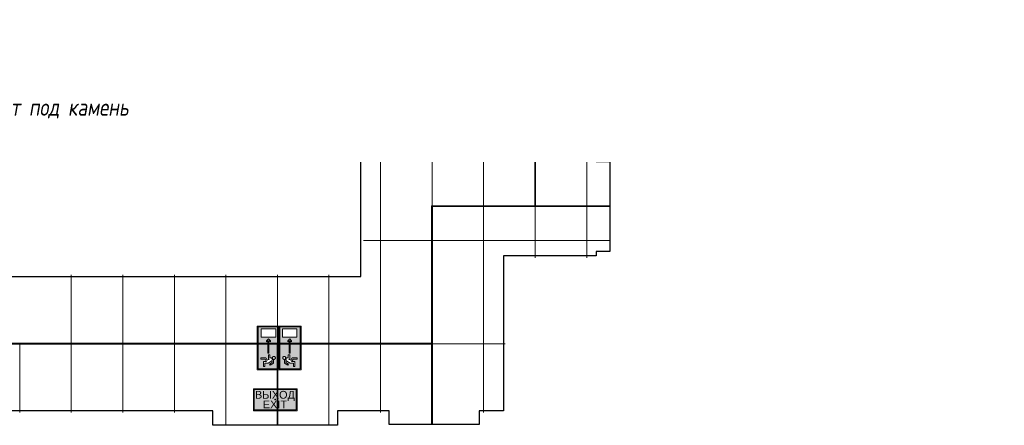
# Model space of a CAD drawing. Header units: millimetres. Extents: x -551130 to 178656, y -69521 to 202936.
# Tile 389 of 402: x -37536 to -26076, y 177219 to 181938. Entities that reach past the tile are written whole.
import ezdxf
from ezdxf import colors
from ezdxf.entities.mleader import LeaderData, LeaderLine
from ezdxf.enums import TextEntityAlignment as Align
from ezdxf.math import Vec2, Vec3

# ---------------------------------------------------------------- set-up
doc = ezdxf.new("R2010")
doc.units = ezdxf.units.MM
doc.linetypes.add('DASHDOT', pattern=[25.4, 12.7, -6.35, 0, -6.35])
doc.layers.get('Defpoints').update_dxf_attribs({"color": 31})
for name, color, linetype, lineweight in [('dim_pot', 183, 'Continuous', 9), ('dim_razv', 93, 'DASHDOT', 9), ('light_pot', 52, 'Continuous', 15)]:
    doc.layers.add(name, color=color, linetype=linetype, lineweight=lineweight)
doc.layers.add('pol', color=7, linetype='Continuous', lineweight=15, true_color=0x738991)
doc.layers.add('Аварийные светильники', color=1, linetype='Continuous')
doc.styles.add('In tre', font='isocpeur.ttf', dxfattribs={"width": 0.8, "oblique": 10})
doc.styles.add('Титульник', font='arial.ttf')

# ---------------------------------------------------------------- blocks, each defined once
blk = doc.blocks.new('*U3363')
at = {"lineweight": 5, "true_color": 0x1f7a00}
h = blk.add_hatch(color=86, dxfattribs=at)
h.paths.add_polyline_path([(208609, -393976), (208143, -393976), (208143, -394200), (208609, -394200)])
h.paths.add_polyline_path([(208299, -394069), (208299, -394085), (208253, -394085), (208253, -394072), (208239, -394097), (208267, -394113), (208267, -394167), (208253, -394167), (208253, -394122), (208225, -394106), (208225, -394141), (208170, -394141), (208170, -394125), (208209, -394125), (208209, -394088), (208236, -394043), (208214, -394043), (208197, -394071), (208185, -394064), (208206, -394028), (208244, -394028), (208244, -394029), (208244, -394030), (208245, -394033), (208246, -394036), (208247, -394039), (208249, -394042), (208252, -394044), (208255, -394045), (208258, -394046), (208261, -394047), (208264, -394046), (208266, -394046), (208266, -394069)], flags=16)
h.paths.add_polyline_path([(208281, -394027), (208280, -394030), (208278, -394033), (208276, -394036), (208274, -394038), (208271, -394039), (208268, -394040), (208265, -394041), (208262, -394040), (208259, -394039), (208256, -394038), (208254, -394036), (208252, -394033), (208250, -394030), (208249, -394027), (208249, -394024), (208249, -394021), (208250, -394018), (208252, -394015), (208254, -394013), (208256, -394010), (208259, -394009), (208262, -394008), (208265, -394008), (208268, -394008), (208271, -394009), (208274, -394010), (208276, -394013), (208278, -394015), (208280, -394018), (208281, -394021), (208281, -394024)], flags=16)
h.paths.add_polyline_path([(208457, -394079), (208442, -394063), (208456, -394063), (208478, -394084), (208456, -394106), (208442, -394106), (208457, -394090), (208318, -394090), (208318, -394079)], flags=16)
h.paths.add_polyline_path([(208497, -394004), (208587, -394004), (208587, -394165), (208497, -394165)], flags=16)
at = {"color": 7, "lineweight": 5}
for points in [[(208134, -393967), (208618, -393967), (208618, -394210), (208134, -394210)], [(208265, -394008), (208268, -394008), (208271, -394009), (208274, -394010), (208276, -394013), (208278, -394015), (208280, -394018), (208281, -394021), (208281, -394024), (208281, -394027), (208280, -394030), (208278, -394033), (208276, -394036), (208274, -394038), (208271, -394039), (208268, -394040), (208265, -394041), (208262, -394040), (208259, -394039), (208256, -394038), (208254, -394036), (208252, -394033), (208250, -394030), (208249, -394027), (208249, -394024), (208249, -394021), (208250, -394018), (208252, -394015), (208254, -394013), (208256, -394010), (208259, -394009), (208262, -394008), (208265, -394008)], [(208497, -394004), (208587, -394004), (208587, -394165), (208497, -394165), (208497, -394004)], [(208170, -394125), (208209, -394125), (208209, -394088), (208236, -394043), (208214, -394043), (208197, -394071), (208185, -394064), (208206, -394028), (208244, -394028), (208244, -394028), (208244, -394029), (208244, -394030), (208245, -394033), (208246, -394036), (208247, -394039), (208249, -394042), (208252, -394044), (208255, -394045), (208258, -394046), (208261, -394047), (208264, -394046), (208266, -394046), (208266, -394069), (208299, -394069), (208299, -394085), (208253, -394085), (208253, -394072), (208239, -394097), (208267, -394113), (208267, -394167), (208253, -394167), (208253, -394122), (208225, -394106), (208225, -394141), (208170, -394141), (208170, -394125)], [(208457, -394079), (208442, -394063), (208456, -394063), (208478, -394084), (208456, -394106), (208442, -394106), (208457, -394090), (208318, -394090), (208318, -394079), (208457, -394079)]]:
    blk.add_lwpolyline(points, close=True, dxfattribs=at)
at = {"color": 84, "lineweight": 0}
blk.add_lwpolyline([(208143, -393976), (208609, -393976), (208609, -394200), (208143, -394200), (208143, -393976)], close=True, dxfattribs=at)
blk = doc.blocks.new('*U11950')
at = {"layer": 'pol', "true_color": 0x007dfa, "transparency": 33554687}
h = blk.add_hatch(color=150, dxfattribs=at)
h.dxf.hatch_style = 1
h.paths.add_polyline_path([(21910, 0), (0, 0), (0, -10), (21910, -10)])
at = {"layer": 'pol', "color": 162, "true_color": 0x2c3cc9}
blk.add_lwpolyline([(21910, 0), (0, 0), (0, -10), (21910, -10)], close=True, dxfattribs=at)
blk = doc.blocks.new('*U3337')
at = {"layer": 'pol', "true_color": 0x007dfa, "transparency": 33554687}
h = blk.add_hatch(color=150, dxfattribs=at)
h.dxf.hatch_style = 1
h.paths.add_polyline_path([(945, 0), (0, 0), (0, -10), (945, -10)])
at = {"layer": 'pol', "color": 162, "true_color": 0x2c3cc9}
blk.add_lwpolyline([(945, 0), (0, 0), (0, -10), (945, -10)], close=True, dxfattribs=at)
blk = doc.blocks.new('*U3362')
at = {"layer": 'Аварийные светильники', "lineweight": 5, "true_color": 0x1f7a00}
h = blk.add_hatch(color=86, dxfattribs=at)
h.paths.add_polyline_path([(208609, -394200), (208609, -393976), (208143, -393976), (208143, -394200)])
h.paths.add_polyline_path([(208609, -394174), (208609, -394001), (208143, -394001), (208143, -394174)], flags=17)
h.paths.add_polyline_path([(208609, -394174), (208609, -394001), (208143, -394001), (208143, -394174)], flags=17)
at = {"color": 7, "lineweight": 5}
for points in [[(208134, -393967), (208618, -393967), (208618, -394210), (208134, -394210)], [(208143, -393976), (208609, -393976), (208609, -394200), (208143, -394200), (208143, -393976)]]:
    blk.add_lwpolyline(points, close=True, dxfattribs=at)
at = {"layer": 'Аварийные светильники', "color": 1}
blk.add_point((208376, -394087), dxfattribs=at)
at = {"layer": 'Аварийные светильники', "color": 7, "true_color": 0xffffff, "style": 'Титульник'}
for s, p in [('ВЫХОД', (208372, -393990)), ('EXIT', (208372, -394097))]:
    blk.add_text(s, height=86.2, dxfattribs=at).set_placement(p, align=Align.TOP_CENTER)
blk = doc.blocks.new('*U11951')
at = {"layer": 'pol', "true_color": 0x007dfa, "transparency": 33554687}
h = blk.add_hatch(color=150, dxfattribs=at)
h.dxf.hatch_style = 1
h.paths.add_polyline_path([(1599, 0), (0, 0), (0, -10), (1599, -10)])
at = {"layer": 'pol', "color": 162, "true_color": 0x2c3cc9}
blk.add_lwpolyline([(1599, 0), (0, 0), (0, -10), (1599, -10)], close=True, dxfattribs=at)
blk = doc.blocks.new('*U11952')
at = {"layer": 'pol', "true_color": 0x007dfa, "transparency": 33554687}
h = blk.add_hatch(color=150, dxfattribs=at)
h.dxf.hatch_style = 1
h.paths.add_polyline_path([(2065, 0), (0, 0), (0, -10), (2065, -10)])
at = {"layer": 'pol', "color": 162, "true_color": 0x2c3cc9}
blk.add_lwpolyline([(2065, 0), (0, 0), (0, -10), (2065, -10)], close=True, dxfattribs=at)
blk = doc.blocks.new('*U11953')
at = {"layer": 'pol', "true_color": 0x007dfa, "transparency": 33554687}
h = blk.add_hatch(color=150, dxfattribs=at)
h.dxf.hatch_style = 1
h.paths.add_polyline_path([(1136, 0), (0, 0), (0, -10), (1136, -10)])
at = {"layer": 'pol', "color": 162, "true_color": 0x2c3cc9}
blk.add_lwpolyline([(1136, 0), (0, 0), (0, -10), (1136, -10)], close=True, dxfattribs=at)
blk = doc.blocks.new('*U11945')
at = {"layer": 'pol', "true_color": 0x007dfa, "transparency": 33554687}
h = blk.add_hatch(color=150, dxfattribs=at)
h.dxf.hatch_style = 1
h.paths.add_polyline_path([(945, 0), (0, 0), (0, -10), (945, -10)])
at = {"layer": 'pol', "color": 162, "true_color": 0x2c3cc9}
blk.add_lwpolyline([(945, 0), (0, 0), (0, -10), (945, -10)], close=True, dxfattribs=at)

msp = doc.modelspace()

# ---------------------------------------------------------------- linework, layer by layer
at = {"layer": 'Defpoints'}
msp.add_lwpolyline([(-39186.4, 178949.4), (-33566.4, 178949.4), (-33566.4, 180749.4), (-31956.4, 180749.4), (-31956.4, 180909.4), (-30906.4, 180909.4), (-30906.4, 180749.4), (-30826.4, 180749.4), (-30826.4, 180289.4), (-30666.4, 180289.4), (-30666.4, 179239.4), (-30826.4, 179239.4), (-30826.4, 179189.4), (-31906.4, 179189.4), (-31906.4, 177389.4), (-32186.4, 177389.4), (-32186.4, 177229.4), (-33236.4, 177229.4), (-33236.4, 177389.4), (-33836.4, 177389.4), (-33836.4, 177219.4), (-35286.4, 177219.4), (-35286.4, 177389.4), (-42556.4, 177389.4)], dxfattribs=at)

# ---------------------------------------------------------------- next in the draw order: leaders
at = {"layer": 'dim_pot', "color": 0, "linetype": 'ByBlock'}
ml = msp.add_multileader_mtext('Standard', dxfattribs=at)
ml.set_content('Подвесной реечный потолок', style='In tre')
ml.set_leader_properties()
ml.build(insert=Vec2(0, 0))
ml.multileader.update_dxf_attribs({"text_left_attachment_type": 6, "text_right_attachment_type": 6, "dogleg_length": 1, "arrow_head_size": 0, "scale": 50})
ctx = ml.context
ctx.base_point, ctx.scale, ctx.char_height, ctx.arrow_head_size, ctx.landing_gap_size, ctx.plane_origin = Vec3(-110683.4, 180525.8), 50, 200, 0, 4.5, Vec3(-102042.1, 181043.9)
ctx.left_attachment, ctx.right_attachment = 6, 6
notes = []
notes.append((ctx, [(1, (1, 1, 0), (-110733.4, 180525.8), (1, 0), 50, [(1, [(-111541.7, 178259.4)], 0, [])])]))
ctx.mtext.insert, ctx.mtext.width, ctx.mtext.defined_height, ctx.mtext.flow_direction = Vec3(-110678.9, 180785.8), 3092.716, 696.6, 5
ctx.mtext.has_bg_fill, ctx.mtext.bg_color, ctx.mtext.bg_scale_factor, ctx.mtext.bg_transparency, ctx.mtext.use_window_bg_color = 1, -1027028792, 1.5, 0, 1
for ctx, leaders in notes:
    for number, flags, end, landing, length, lines in leaders:
        leader = LeaderData()
        leader.index, (leader.has_last_leader_line, leader.has_dogleg_vector, leader.attachment_direction) = number, flags
        leader.last_leader_point, leader.dogleg_vector, leader.dogleg_length = Vec3(end), Vec3(landing), length
        for number, points, colour, breaks in lines:
            line = LeaderLine()
            line.index, line.vertices, line.color, line.breaks = number, Vec3.list(points), colors.encode_raw_color(colour), breaks
            leader.lines.append(line)
        ctx.leaders.append(leader)

# ---------------------------------------------------------------- next in the draw order: leaders
at = {"layer": 'dim_razv', "color": 0, "linetype": 'ByBlock'}
ml = msp.add_multileader_mtext('Standard', dxfattribs=at)
ml.set_content('Плитка керамогранитная, настенная', style='In tre')
ml.set_leader_properties()
ml.build(insert=Vec2(0, 0))
ml.multileader.update_dxf_attribs({"text_left_attachment_type": 6, "text_right_attachment_type": 6, "dogleg_length": 1, "arrow_head_size": 0, "scale": 50})
ctx = ml.context
ctx.base_point, ctx.scale, ctx.char_height, ctx.arrow_head_size, ctx.landing_gap_size, ctx.plane_origin = Vec3(-71537.9, 180487.9), 50, 200, 0, 4.5, Vec3(-68422.1, 180317.2)
ctx.left_attachment, ctx.right_attachment = 6, 6
notes = []
notes.append((ctx, [(1, (1, 1, 0), (-71587.9, 180487.9), (1, 0), 50, [(1, [(-71887.1, 178871.7)], 0, [])])]))
ctx.mtext.insert, ctx.mtext.width, ctx.mtext.defined_height, ctx.mtext.flow_direction = Vec3(-71533.4, 180727.9), 3092.716, 696.6, 5
ctx.mtext.has_bg_fill, ctx.mtext.bg_color, ctx.mtext.bg_scale_factor, ctx.mtext.bg_transparency, ctx.mtext.use_window_bg_color = 1, -1027028792, 1.5, 0, 1
for ctx, leaders in notes:
    for number, flags, end, landing, length, lines in leaders:
        leader = LeaderData()
        leader.index, (leader.has_last_leader_line, leader.has_dogleg_vector, leader.attachment_direction) = number, flags
        leader.last_leader_point, leader.dogleg_vector, leader.dogleg_length = Vec3(end), Vec3(landing), length
        for number, points, colour, breaks in lines:
            line = LeaderLine()
            line.index, line.vertices, line.color, line.breaks = number, Vec3.list(points), colors.encode_raw_color(colour), breaks
            leader.lines.append(line)
        ctx.leaders.append(leader)

# ---------------------------------------------------------------- next in the draw order: leaders
ml = msp.add_multileader_mtext('Standard', dxfattribs=at)
ml.set_content('Зеркало на стене, выполнить в один уровень с отделкой стен', style='In tre')
ml.set_leader_properties()
ml.build(insert=Vec2(0, 0))
ml.multileader.update_dxf_attribs({"text_left_attachment_type": 6, "text_right_attachment_type": 6, "dogleg_length": 1, "arrow_head_size": 0, "scale": 50})
ctx = ml.context
ctx.base_point, ctx.scale, ctx.char_height, ctx.arrow_head_size, ctx.landing_gap_size, ctx.plane_origin = Vec3(-78232.9, 180514.8), 50, 200, 0, 4.5, Vec3(-71421.1, 185354.8)
ctx.left_attachment, ctx.right_attachment = 6, 6
notes = []
notes.append((ctx, [(0, (1, 1, 0), (-75290.6, 180514.8), (-1, 0), 50, [(1, [(-73841.3, 177471.7)], 0, [])])]))
ctx.mtext.insert, ctx.mtext.width, ctx.mtext.defined_height, ctx.mtext.flow_direction = Vec3(-78228.4, 180754.8), 3092.716, 696.6, 5
ctx.mtext.has_bg_fill, ctx.mtext.bg_color, ctx.mtext.bg_scale_factor, ctx.mtext.bg_transparency, ctx.mtext.use_window_bg_color = 1, -1027028792, 1.5, 0, 1
for ctx, leaders in notes:
    for number, flags, end, landing, length, lines in leaders:
        leader = LeaderData()
        leader.index, (leader.has_last_leader_line, leader.has_dogleg_vector, leader.attachment_direction) = number, flags
        leader.last_leader_point, leader.dogleg_vector, leader.dogleg_length = Vec3(end), Vec3(landing), length
        for number, points, colour, breaks in lines:
            line = LeaderLine()
            line.index, line.vertices, line.color, line.breaks = number, Vec3.list(points), colors.encode_raw_color(colour), breaks
            leader.lines.append(line)
        ctx.leaders.append(leader)

# ---------------------------------------------------------------- next in the draw order: linework, layer by layer
at = {"layer": 'pol'}
for points in [[(-32136.3, 180769.4), (-32136.3, 180568.8), (-31536.3, 180568.8), (-31536.3, 180909.4)], [(-31536.3, 180909.4), (-31536.3, 180568.8), (-30936.3, 180568.8), (-30936.3, 180769.4)], [(-33336.3, 180769.4), (-33336.3, 180568.8), (-32736.3, 180568.8), (-32736.3, 180769.4)], [(-32736.3, 180769.4), (-32736.3, 180568.8), (-32136.3, 180568.8), (-32136.3, 180769.4)], [(-30936.3, 180769.4), (-30936.3, 180568.8), (-30806.4, 180568.8)], [(-33536.4, 179368.8), (-33336.3, 179368.8), (-33336.3, 180568.8), (-33536.4, 180568.8)], [(-30806.4, 180568.8), (-30936.3, 180568.8), (-30936.3, 179368.8), (-30666.4, 179368.8)], [(-33936.3, 178969.4), (-33936.3, 178168.8), (-33336.3, 178168.8), (-33336.3, 179368.8), (-33536.4, 179368.8)], [(-31536.3, 179169.4), (-31536.3, 179368.8), (-32136.3, 179368.8), (-32136.3, 178168.8), (-31886.4, 178168.8)], [(-30936.3, 179169.4), (-30936.3, 179368.8), (-31536.3, 179368.8), (-31536.3, 179169.4)], [(-36936.3, 178969.4), (-36936.3, 178168.8), (-36336.3, 178168.8), (-36336.3, 178969.4)], [(-36336.3, 178969.4), (-36336.3, 178168.8), (-35736.3, 178168.8), (-35736.3, 178969.4)], [(-35736.3, 178969.4), (-35736.3, 178168.8), (-35136.3, 178168.8), (-35136.3, 178969.4)], [(-35136.3, 178969.4), (-35136.3, 178168.8), (-34536.3, 178168.8), (-34536.3, 178969.4)], [(-34536.3, 178969.4), (-34536.3, 178168.8), (-33936.3, 178168.8), (-33936.3, 178969.4)], [(-36936.3, 177369.4), (-36936.3, 178168.8), (-37536.3, 178168.8), (-37536.3, 177369.4)], [(-36336.3, 177369.4), (-36336.3, 178168.8), (-36936.3, 178168.8), (-36936.3, 177369.4)], [(-35736.3, 177369.4), (-35736.3, 178168.8), (-36336.3, 178168.8), (-36336.3, 177369.4)], [(-35136.3, 177219.4), (-35136.3, 178168.8), (-35736.3, 178168.8), (-35736.3, 177369.4)], [(-34536.3, 177219.4), (-34536.3, 178168.8), (-35136.3, 178168.8), (-35136.3, 177219.4)], [(-33936.3, 177219.4), (-33936.3, 178168.8), (-34536.3, 178168.8), (-34536.3, 177219.4)], [(-33336.3, 177369.4), (-33336.3, 178168.8), (-33936.3, 178168.8), (-33936.3, 177219.4)], [(-32736.3, 177229.4), (-32736.3, 178168.8), (-33336.3, 178168.8), (-33336.3, 177369.4)], [(-32136.3, 177369.4), (-32136.3, 178168.8), (-32736.3, 178168.8), (-32736.3, 177229.4)], [(-31886.4, 178168.8), (-32136.3, 178168.8), (-32136.3, 177369.4)]]:
    msp.add_lwpolyline(points, dxfattribs=at)
for points in [[(-32736.3, 179368.8), (-32736.3, 180568.8), (-33336.3, 180568.8), (-33336.3, 179368.8)], [(-32136.3, 179368.8), (-32136.3, 180568.8), (-32736.3, 180568.8), (-32736.3, 179368.8)], [(-31536.3, 179368.8), (-31536.3, 180568.8), (-32136.3, 180568.8), (-32136.3, 179368.8)], [(-30936.3, 179368.8), (-30936.3, 180568.8), (-31536.3, 180568.8), (-31536.3, 179368.8)], [(-32736.3, 178168.8), (-32736.3, 179368.8), (-33336.3, 179368.8), (-33336.3, 178168.8)], [(-32136.3, 178168.8), (-32136.3, 179368.8), (-32736.3, 179368.8), (-32736.3, 178168.8)]]:
    msp.add_lwpolyline(points, close=True, dxfattribs=at)

# ---------------------------------------------------------------- next in the draw order: block references
at = {"layer": 'light_pot'}
for p, xscale, yscale, zscale, rotation in [((379147.7, -40675.4), -1.0500000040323, 1.0500000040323, 1.0500000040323, 270), ((-448182.1, -40675.4), 1.050000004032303, 1.050000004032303, 1.050000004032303, 90)]:
    msp.add_blockref('*U3363', p, dxfattribs=dict(at, xscale=xscale, yscale=yscale, zscale=zscale, rotation=rotation))
at = {"layer": 'light_pot', "xscale": 1.0500000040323, "yscale": 1.0500000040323, "zscale": 1.0500000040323}
msp.add_blockref('*U3362', (-253355.9, 591309), dxfattribs=at)
at = {"layer": 'pol', "rotation": 90}
for name, p in [('*U11953', (-31541.3, 179773.8)), ('*U11951', (-32741.3, 178174.4))]:
    msp.add_blockref(name, p, dxfattribs=at)
at = {"layer": 'pol', "xscale": -1}
for name, p, rotation in [('*U11952', (-32731.3, 179763.8), 180), ('*U11950', (-54641.3, 178164.4), 180), ('*U3337', (-34541.3, 178164.4), 90)]:
    msp.add_blockref(name, p, dxfattribs=dict(at, rotation=rotation))

# ---------------------------------------------------------------- next in the draw order: leaders
at = {"layer": 'pol', "color": 0, "linetype": 'ByBlock'}
ml = msp.add_multileader_mtext('Standard', dxfattribs=at)
ml.set_content('Керамогранит под камень^J600х1200 мм', style='In tre')
ml.set_leader_properties()
ml.build(insert=Vec2(0, 0))
ml.multileader.update_dxf_attribs({"text_left_attachment_type": 6, "text_right_attachment_type": 6, "dogleg_length": 1, "arrow_head_size": 0, "scale": 50})
ctx = ml.context
ctx.base_point, ctx.scale, ctx.char_height, ctx.arrow_head_size, ctx.landing_gap_size, ctx.plane_origin = Vec3(-38939.4, 180780.7), 50, 200, 0, 4.5, Vec3(-32127.6, 185620.6)
ctx.left_attachment, ctx.right_attachment = 6, 6
notes = []
notes.append((ctx, [(1, (1, 1, 0), (-38989.4, 180780.7), (1, 0), 50, [(1, [(-39836.4, 178458.8)], 0, [])])]))
ctx.mtext.insert, ctx.mtext.width, ctx.mtext.defined_height, ctx.mtext.flow_direction = Vec3(-38934.9, 181020.7), 3092.716, 696.6, 5
ctx.mtext.has_bg_fill, ctx.mtext.bg_color, ctx.mtext.bg_scale_factor, ctx.mtext.bg_transparency, ctx.mtext.use_window_bg_color = 1, -1027028792, 1.5, 0, 1
for ctx, leaders in notes:
    for number, flags, end, landing, length, lines in leaders:
        leader = LeaderData()
        leader.index, (leader.has_last_leader_line, leader.has_dogleg_vector, leader.attachment_direction) = number, flags
        leader.last_leader_point, leader.dogleg_vector, leader.dogleg_length = Vec3(end), Vec3(landing), length
        for number, points, colour, breaks in lines:
            line = LeaderLine()
            line.index, line.vertices, line.color, line.breaks = number, Vec3.list(points), colors.encode_raw_color(colour), breaks
            leader.lines.append(line)
        ctx.leaders.append(leader)

# ---------------------------------------------------------------- next in the draw order: leaders
at = {"layer": 'pol', "color": 1, "linetype": 'ByBlock', "true_color": 0xff0000}
ml = msp.add_multileader_mtext('Standard', dxfattribs=at)
ml.set_content('Лоток щелевой\\Pводоотводный в полу, модульный. Лщ-2', color=(255, 0, 0), style='In tre')
ml.set_leader_properties()
ml.build(insert=Vec2(0, 0))
ml.multileader.update_dxf_attribs({"text_left_attachment_type": 6, "text_right_attachment_type": 6, "dogleg_length": 1, "arrow_head_size": 0, "scale": 50})
ctx = ml.context
ctx.base_point, ctx.scale, ctx.char_height, ctx.arrow_head_size, ctx.landing_gap_size, ctx.plane_origin = Vec3(-42752.2, 180654.7), 50, 200, 0, 4.5, Vec3(-33893.1, 186224.6)
ctx.left_attachment, ctx.right_attachment = 6, 6
notes = []
notes.append((ctx, [(1, (1, 1, 0), (-42802.2, 180654.7), (1, 0), 50, [(1, [(-43694.9, 177504.4)], 0, [])])]))
ctx.mtext.insert, ctx.mtext.width, ctx.mtext.defined_height, ctx.mtext.flow_direction = Vec3(-42747.7, 180914.7), 2329.345, 696.6, 5
ctx.mtext.has_bg_fill, ctx.mtext.bg_color, ctx.mtext.bg_scale_factor, ctx.mtext.bg_transparency, ctx.mtext.use_window_bg_color = 1, -1027028792, 1.5, 0, 1
for ctx, leaders in notes:
    for number, flags, end, landing, length, lines in leaders:
        leader = LeaderData()
        leader.index, (leader.has_last_leader_line, leader.has_dogleg_vector, leader.attachment_direction) = number, flags
        leader.last_leader_point, leader.dogleg_vector, leader.dogleg_length = Vec3(end), Vec3(landing), length
        for number, points, colour, breaks in lines:
            line = LeaderLine()
            line.index, line.vertices, line.color, line.breaks = number, Vec3.list(points), colors.encode_raw_color(colour), breaks
            leader.lines.append(line)
        ctx.leaders.append(leader)

# ---------------------------------------------------------------- next in the draw order: leaders
at = {"layer": 'pol', "color": 0, "linetype": 'ByBlock'}
ml = msp.add_multileader_mtext('Standard', dxfattribs=at)
ml.set_content('Металлический профиль', style='In tre')
ml.set_leader_properties()
ml.build(insert=Vec2(0, 0))
ml.multileader.update_dxf_attribs({"text_left_attachment_type": 6, "text_right_attachment_type": 6, "dogleg_length": 1, "arrow_head_size": 0, "scale": 50})
ctx = ml.context
ctx.base_point, ctx.scale, ctx.char_height, ctx.arrow_head_size, ctx.landing_gap_size, ctx.plane_origin = Vec3(-48938.1, 181656.2), 50, 200, 0, 4.5, Vec3(-41966.2, 180206.5)
ctx.left_attachment, ctx.right_attachment = 6, 6
notes = []
notes.append((ctx, [(1, (1, 1, 0), (-48988.1, 181656.2), (1, 0), 50, [(1, [(-49978.6, 178174.4)], 0, [])])]))
ctx.mtext.insert, ctx.mtext.width, ctx.mtext.defined_height, ctx.mtext.flow_direction = Vec3(-48933.6, 181916.2), 2495.091, 696.6, 5
ctx.mtext.has_bg_fill, ctx.mtext.bg_color, ctx.mtext.bg_scale_factor, ctx.mtext.bg_transparency, ctx.mtext.use_window_bg_color = 1, -1027028792, 1.5, 0, 1
for ctx, leaders in notes:
    for number, flags, end, landing, length, lines in leaders:
        leader = LeaderData()
        leader.index, (leader.has_last_leader_line, leader.has_dogleg_vector, leader.attachment_direction) = number, flags
        leader.last_leader_point, leader.dogleg_vector, leader.dogleg_length = Vec3(end), Vec3(landing), length
        for number, points, colour, breaks in lines:
            line = LeaderLine()
            line.index, line.vertices, line.color, line.breaks = number, Vec3.list(points), colors.encode_raw_color(colour), breaks
            leader.lines.append(line)
        ctx.leaders.append(leader)

# ---------------------------------------------------------------- next in the draw order: block references
at = {"layer": 'pol', "xscale": -1, "rotation": 90}
msp.add_blockref('*U11945', (-32741.3, 178174.4), dxfattribs=at)

# ---------------------------------------------------------------- next in the draw order: leaders
at = {"layer": 'dim_pot', "color": 0, "linetype": 'ByBlock'}
ml = msp.add_multileader_mtext('Standard', dxfattribs=at)
ml.set_content('Подвесной реечный потолок', style='In tre')
ml.set_leader_properties()
ml.build(insert=Vec2(0, 0))
ml.multileader.update_dxf_attribs({"text_left_attachment_type": 6, "text_right_attachment_type": 6, "dogleg_length": 1, "arrow_head_size": 0, "scale": 50})
ctx = ml.context
ctx.base_point, ctx.scale, ctx.char_height, ctx.arrow_head_size, ctx.landing_gap_size, ctx.plane_origin = Vec3(-172246.4, 180525.8), 50, 200, 0, 4.5, Vec3(-163605.1, 181043.9)
ctx.left_attachment, ctx.right_attachment = 6, 6
notes = []
notes.append((ctx, [(1, (1, 1, 0), (-172296.4, 180525.8), (1, 0), 50, [(1, [(-173104.7, 178259.4)], 0, [])])]))
ctx.mtext.insert, ctx.mtext.width, ctx.mtext.defined_height, ctx.mtext.flow_direction = Vec3(-172241.9, 180785.8), 3092.716, 696.6, 5
ctx.mtext.has_bg_fill, ctx.mtext.bg_color, ctx.mtext.bg_scale_factor, ctx.mtext.bg_transparency, ctx.mtext.use_window_bg_color = 1, -1027028792, 1.5, 0, 1
for ctx, leaders in notes:
    for number, flags, end, landing, length, lines in leaders:
        leader = LeaderData()
        leader.index, (leader.has_last_leader_line, leader.has_dogleg_vector, leader.attachment_direction) = number, flags
        leader.last_leader_point, leader.dogleg_vector, leader.dogleg_length = Vec3(end), Vec3(landing), length
        for number, points, colour, breaks in lines:
            line = LeaderLine()
            line.index, line.vertices, line.color, line.breaks = number, Vec3.list(points), colors.encode_raw_color(colour), breaks
            leader.lines.append(line)
        ctx.leaders.append(leader)

# ---------------------------------------------------------------- next in the draw order: leaders
at = {"layer": 'dim_razv', "color": 0, "linetype": 'ByBlock'}
ml = msp.add_multileader_mtext('Standard', dxfattribs=at)
ml.set_content('Плитка керамогранитная, настенная', style='In tre')
ml.set_leader_properties()
ml.build(insert=Vec2(0, 0))
ml.multileader.update_dxf_attribs({"text_left_attachment_type": 6, "text_right_attachment_type": 6, "dogleg_length": 1, "arrow_head_size": 0, "scale": 50})
ctx = ml.context
ctx.base_point, ctx.scale, ctx.char_height, ctx.arrow_head_size, ctx.landing_gap_size, ctx.plane_origin = Vec3(-168360.1, 180489.2), 50, 200, 0, 4.5, Vec3(-165244.2, 180318.5)
ctx.left_attachment, ctx.right_attachment = 6, 6
notes = []
notes.append((ctx, [(1, (1, 1, 0), (-168410.1, 180489.2), (1, 0), 50, [(1, [(-168709.2, 178872.9)], 0, [])])]))
ctx.mtext.insert, ctx.mtext.width, ctx.mtext.defined_height, ctx.mtext.flow_direction = Vec3(-168355.6, 180729.2), 3092.716, 696.6, 5
ctx.mtext.has_bg_fill, ctx.mtext.bg_color, ctx.mtext.bg_scale_factor, ctx.mtext.bg_transparency, ctx.mtext.use_window_bg_color = 1, -1027028792, 1.5, 0, 1
for ctx, leaders in notes:
    for number, flags, end, landing, length, lines in leaders:
        leader = LeaderData()
        leader.index, (leader.has_last_leader_line, leader.has_dogleg_vector, leader.attachment_direction) = number, flags
        leader.last_leader_point, leader.dogleg_vector, leader.dogleg_length = Vec3(end), Vec3(landing), length
        for number, points, colour, breaks in lines:
            line = LeaderLine()
            line.index, line.vertices, line.color, line.breaks = number, Vec3.list(points), colors.encode_raw_color(colour), breaks
            leader.lines.append(line)
        ctx.leaders.append(leader)

# ---------------------------------------------------------------- next in the draw order: leaders
ml = msp.add_multileader_mtext('Standard', dxfattribs=at)
ml.set_content('Зеркало на стене, выполнить в один уровень с отделкой стен', style='In tre')
ml.set_leader_properties()
ml.build(insert=Vec2(0, 0))
ml.multileader.update_dxf_attribs({"text_left_attachment_type": 6, "text_right_attachment_type": 6, "dogleg_length": 1, "arrow_head_size": 0, "scale": 50})
ctx = ml.context
ctx.base_point, ctx.scale, ctx.char_height, ctx.arrow_head_size, ctx.landing_gap_size, ctx.plane_origin = Vec3(-175055.1, 180516.1), 50, 200, 0, 4.5, Vec3(-168243.2, 185356.1)
ctx.left_attachment, ctx.right_attachment = 6, 6
notes = []
notes.append((ctx, [(0, (1, 1, 0), (-172112.8, 180516.1), (-1, 0), 50, [(1, [(-170663.5, 177472.9)], 0, [])])]))
ctx.mtext.insert, ctx.mtext.width, ctx.mtext.defined_height, ctx.mtext.flow_direction = Vec3(-175050.6, 180756.1), 3092.716, 696.6, 5
ctx.mtext.has_bg_fill, ctx.mtext.bg_color, ctx.mtext.bg_scale_factor, ctx.mtext.bg_transparency, ctx.mtext.use_window_bg_color = 1, -1027028792, 1.5, 0, 1
for ctx, leaders in notes:
    for number, flags, end, landing, length, lines in leaders:
        leader = LeaderData()
        leader.index, (leader.has_last_leader_line, leader.has_dogleg_vector, leader.attachment_direction) = number, flags
        leader.last_leader_point, leader.dogleg_vector, leader.dogleg_length = Vec3(end), Vec3(landing), length
        for number, points, colour, breaks in lines:
            line = LeaderLine()
            line.index, line.vertices, line.color, line.breaks = number, Vec3.list(points), colors.encode_raw_color(colour), breaks
            leader.lines.append(line)
        ctx.leaders.append(leader)

# ---------------------------------------------------------------- next in the draw order: leaders
at = {"layer": 'pol', "color": 0, "linetype": 'ByBlock'}
ml = msp.add_multileader_mtext('Standard', dxfattribs=at)
ml.set_content('Керамогранит под камень^J600х1200 мм', style='In tre')
ml.set_leader_properties()
ml.build(insert=Vec2(0, 0))
ml.multileader.update_dxf_attribs({"text_left_attachment_type": 6, "text_right_attachment_type": 6, "dogleg_length": 1, "arrow_head_size": 0, "scale": 50})
ctx = ml.context
ctx.base_point, ctx.scale, ctx.char_height, ctx.arrow_head_size, ctx.landing_gap_size, ctx.plane_origin = Vec3(-169006, 180780.7), 50, 200, 0, 4.5, Vec3(-162194.2, 185620.6)
ctx.left_attachment, ctx.right_attachment = 6, 6
notes = []
notes.append((ctx, [(1, (1, 1, 0), (-169056, 180780.7), (1, 0), 50, [(1, [(-169902.9, 178458.8)], 0, [])])]))
ctx.mtext.insert, ctx.mtext.width, ctx.mtext.defined_height, ctx.mtext.flow_direction = Vec3(-169001.5, 181020.7), 3092.716, 696.6, 5
ctx.mtext.has_bg_fill, ctx.mtext.bg_color, ctx.mtext.bg_scale_factor, ctx.mtext.bg_transparency, ctx.mtext.use_window_bg_color = 1, -1027028792, 1.5, 0, 1
for ctx, leaders in notes:
    for number, flags, end, landing, length, lines in leaders:
        leader = LeaderData()
        leader.index, (leader.has_last_leader_line, leader.has_dogleg_vector, leader.attachment_direction) = number, flags
        leader.last_leader_point, leader.dogleg_vector, leader.dogleg_length = Vec3(end), Vec3(landing), length
        for number, points, colour, breaks in lines:
            line = LeaderLine()
            line.index, line.vertices, line.color, line.breaks = number, Vec3.list(points), colors.encode_raw_color(colour), breaks
            leader.lines.append(line)
        ctx.leaders.append(leader)

doc.saveas('drawing.dxf')
